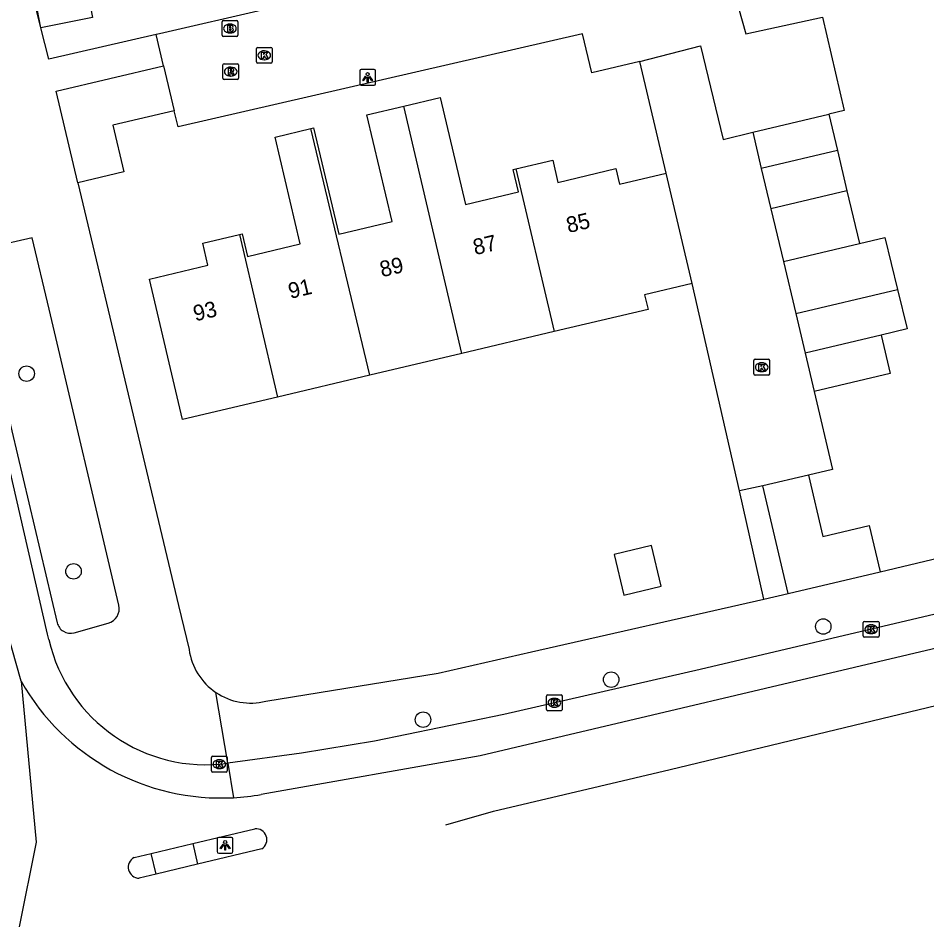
# Model space of a CAD drawing. Extents: x 158474 to 159560, y 388525 to 389605.
# Drawn here: x 159326.8 to 159384.4, y 388620.6 to 388678.2 of the extents above; entities that cross this region are included whole.
import ezdxf

# ---------------------------------------------------------------- set-up
doc = ezdxf.new("R2010")
doc.units = 0
for name, color, linetype in [('IMGEO_Boom', 7, 'Continuous'), ('IMGEO_Brandkraan', 7, 'Continuous'), ('IMGEO_Kolk', 7, 'Continuous'), ('IMGEO_Lichtpunt', 7, 'Continuous'), ('IMGEO_Muur', 7, 'Continuous'), ('IMGEO_Pand', 7, 'Continuous'), ('IMGEO_Pand_nummerreeks', 7, 'Continuous'), ('IMGEO_Rijbaan_lokaal_gesloten', 7, 'Continuous'), ('IMGEO_Rijbaan_lokaal_open', 7, 'Continuous'), ('IMGEO_Rioolput', 7, 'Continuous'), ('IMGEO_Voetpad_open', 7, 'Continuous')]:
    doc.layers.add(name, color=color, linetype=linetype)

msp = doc.modelspace()

# ---------------------------------------------------------------- linework, layer by layer
at = {"layer": 'IMGEO_Boom'}
for centre in [(159327.37, 388655.644), (159330.342, 388643.124), (159377.801, 388639.627), (159364.375, 388636.264), (159352.466, 388633.728)]:
    msp.add_circle(centre, 0.489, dxfattribs=at)
at = {"layer": 'IMGEO_Brandkraan'}
for p, q in [((159339.74, 388677.079), (159339.74, 388677.931)), ((159339.815, 388678.005), (159340.667, 388678.005)), ((159340.741, 388677.931), (159340.741, 388677.079)), ((159340.228, 388677.785), (159340.253, 388677.785)), ((159340.667, 388677.005), (159339.815, 388677.005)), ((159340.251, 388677.225), (159340.226, 388677.225))]:
    msp.add_line(p, q, dxfattribs=at)
for points in [[(159339.74, 388677.079), (159339.74, 388677.931)], [(159339.815, 388678.005), (159340.667, 388678.005)], [(159340.741, 388677.931), (159340.741, 388677.079)], [(159340.088, 388677.705), (159340.088, 388677.305), (159340.301, 388677.305)], [(159340.319, 388677.705), (159340.088, 388677.705)], [(159340.267, 388677.624), (159340.213, 388677.624), (159340.213, 388677.548)], [(159340.213, 388677.548), (159340.266, 388677.548)], [(159340.275, 388677.472), (159340.213, 388677.472), (159340.213, 388677.391)], [(159340.213, 388677.391), (159340.275, 388677.391)], [(159340.667, 388677.005), (159339.815, 388677.005)]]:
    msp.add_lwpolyline(points, dxfattribs=at)
for centre, radius, start, end in [((159339.817, 388677.929), 0.0765, 91.55205, 178.44795), ((159339.817, 388677.929), 0.0765, 91.55205, 178.44795), ((159340.665, 388677.929), 0.0765, 1.55205, 88.44795), ((159340.665, 388677.929), 0.0765, 1.55205, 88.44795), ((159340.268, 388677.586), 0.0379, 267.82845, 90.93552), ((159340.276, 388677.431), 0.0404, 269.87594, 90.50774), ((159340.323, 388677.56), 0.145, 59.4692, 91.53667), ((159340.348, 388677.607), 0.0922, 285.51372, 58.15012), ((159340.353, 388677.415), 0.105, 301.31148, 78.98903), ((159339.817, 388677.081), 0.0765, 181.55205, 268.44795), ((159339.817, 388677.081), 0.0765, 181.55205, 268.44795), ((159340.307, 388677.556), 0.251, 268.66757, 293.53466), ((159340.665, 388677.081), 0.0765, 271.55205, 358.44795), ((159340.665, 388677.081), 0.0765, 271.55205, 358.44795)]:
    msp.add_arc(centre, radius, start, end, dxfattribs=at)
for centre, major_axis, ratio, start_param, end_param in [((159340.227, 388677.505), (-0.387, 0.002), 0.722429, 4.712389, 7.853982), ((159340.252, 388677.505), (-0.39, 0.002), 0.717154, 1.570796, 4.712389)]:
    msp.add_ellipse(centre, major_axis=major_axis, ratio=ratio, start_param=start_param, end_param=end_param, dxfattribs=at)
at = {"layer": 'IMGEO_Kolk'}
for p, q in [((159341.913, 388675.385), (159341.913, 388676.237)), ((159341.988, 388676.311), (159342.84, 388676.311)), ((159342.914, 388676.237), (159342.914, 388675.385)), ((159342.401, 388676.091), (159342.426, 388676.091)), ((159342.84, 388675.311), (159341.988, 388675.311)), ((159342.424, 388675.531), (159342.399, 388675.531)), ((159373.407, 388655.627), (159373.407, 388656.479)), ((159373.482, 388656.553), (159374.334, 388656.553)), ((159373.895, 388656.333), (159373.92, 388656.333)), ((159374.408, 388656.479), (159374.408, 388655.627)), ((159374.334, 388655.553), (159373.482, 388655.553)), ((159373.918, 388655.773), (159373.893, 388655.773)), ((159380.408, 388639.957), (159381.26, 388639.957)), ((159380.333, 388639.031), (159380.333, 388639.883)), ((159380.821, 388639.737), (159380.846, 388639.737)), ((159381.334, 388639.883), (159381.334, 388639.031)), ((159381.26, 388638.957), (159380.408, 388638.957)), ((159380.844, 388639.177), (159380.819, 388639.177)), ((159360.282, 388634.373), (159360.282, 388635.225)), ((159360.357, 388635.299), (159361.209, 388635.299)), ((159360.77, 388635.079), (159360.795, 388635.079)), ((159361.283, 388635.225), (159361.283, 388634.373)), ((159361.209, 388634.299), (159360.357, 388634.299)), ((159360.793, 388634.519), (159360.768, 388634.519)), ((159339.073, 388630.484), (159339.073, 388631.336)), ((159339.148, 388631.41), (159340, 388631.41)), ((159340.074, 388631.336), (159340.074, 388630.484)), ((159339.561, 388631.19), (159339.586, 388631.19)), ((159340, 388630.41), (159339.148, 388630.41)), ((159339.584, 388630.63), (159339.559, 388630.63))]:
    msp.add_line(p, q, dxfattribs=at)
for points in [[(159341.913, 388675.385), (159341.913, 388676.237)], [(159341.988, 388676.311), (159342.84, 388676.311)], [(159342.914, 388676.237), (159342.914, 388675.385)], [(159342.234, 388676.011), (159342.357, 388676.011), (159342.357, 388675.86), (159342.487, 388676.011), (159342.651, 388676.011), (159342.505, 388675.86), (159342.658, 388675.611), (159342.506, 388675.611), (159342.421, 388675.775), (159342.357, 388675.708), (159342.357, 388675.611), (159342.234, 388675.611), (159342.234, 388676.011)], [(159342.84, 388675.311), (159341.988, 388675.311)], [(159373.407, 388655.627), (159373.407, 388656.479)], [(159373.482, 388656.553), (159374.334, 388656.553)], [(159373.728, 388656.253), (159373.851, 388656.253), (159373.851, 388656.102), (159373.981, 388656.253), (159374.145, 388656.253), (159373.999, 388656.102), (159374.152, 388655.853), (159374, 388655.853), (159373.915, 388656.017), (159373.851, 388655.95), (159373.851, 388655.853), (159373.728, 388655.853), (159373.728, 388656.253)], [(159374.408, 388656.479), (159374.408, 388655.627)], [(159374.334, 388655.553), (159373.482, 388655.553)], [(159380.408, 388639.957), (159381.26, 388639.957)], [(159380.333, 388639.031), (159380.333, 388639.883)], [(159380.654, 388639.657), (159380.777, 388639.657), (159380.777, 388639.506), (159380.907, 388639.657), (159381.071, 388639.657), (159380.925, 388639.506), (159381.078, 388639.257), (159380.926, 388639.257), (159380.841, 388639.421), (159380.777, 388639.354), (159380.777, 388639.257), (159380.654, 388639.257), (159380.654, 388639.657)], [(159381.334, 388639.883), (159381.334, 388639.031)], [(159381.26, 388638.957), (159380.408, 388638.957)], [(159360.282, 388634.373), (159360.282, 388635.225)], [(159360.357, 388635.299), (159361.209, 388635.299)], [(159360.603, 388634.999), (159360.726, 388634.999), (159360.726, 388634.848), (159360.856, 388634.999), (159361.02, 388634.999), (159360.874, 388634.848), (159361.027, 388634.599), (159360.875, 388634.599), (159360.79, 388634.763), (159360.726, 388634.696), (159360.726, 388634.599), (159360.603, 388634.599), (159360.603, 388634.999)], [(159361.283, 388635.225), (159361.283, 388634.373)], [(159361.209, 388634.299), (159360.357, 388634.299)], [(159339.073, 388630.484), (159339.073, 388631.336)], [(159339.148, 388631.41), (159340, 388631.41)], [(159340.074, 388631.336), (159340.074, 388630.484)], [(159339.394, 388631.11), (159339.517, 388631.11), (159339.517, 388630.959), (159339.647, 388631.11), (159339.811, 388631.11), (159339.665, 388630.959), (159339.818, 388630.71), (159339.666, 388630.71), (159339.581, 388630.874), (159339.517, 388630.807), (159339.517, 388630.71), (159339.394, 388630.71), (159339.394, 388631.11)], [(159340, 388630.41), (159339.148, 388630.41)]]:
    msp.add_lwpolyline(points, dxfattribs=at)
for centre, start, end in [((159341.99, 388676.235), 91.55205, 178.44795), ((159341.99, 388676.235), 91.55205, 178.44795), ((159342.838, 388676.235), 1.55205, 88.44795), ((159342.838, 388676.235), 1.55205, 88.44795), ((159341.99, 388675.387), 181.55205, 268.44795), ((159341.99, 388675.387), 181.55205, 268.44795), ((159342.838, 388675.387), 271.55205, 358.44795), ((159342.838, 388675.387), 271.55205, 358.44795), ((159373.484, 388656.477), 91.55205, 178.44795), ((159373.484, 388656.477), 91.55205, 178.44795), ((159374.332, 388656.477), 1.55205, 88.44795), ((159374.332, 388656.477), 1.55205, 88.44795), ((159373.484, 388655.629), 181.55205, 268.44795), ((159373.484, 388655.629), 181.55205, 268.44795), ((159374.332, 388655.629), 271.55205, 358.44795), ((159374.332, 388655.629), 271.55205, 358.44795), ((159380.41, 388639.881), 91.55205, 178.44795), ((159380.41, 388639.881), 91.55205, 178.44795), ((159381.258, 388639.881), 1.55205, 88.44795), ((159381.258, 388639.881), 1.55205, 88.44795), ((159380.41, 388639.033), 181.55205, 268.44795), ((159380.41, 388639.033), 181.55205, 268.44795), ((159381.258, 388639.033), 271.55205, 358.44795), ((159381.258, 388639.033), 271.55205, 358.44795), ((159360.359, 388635.223), 91.55205, 178.44795), ((159360.359, 388635.223), 91.55205, 178.44795), ((159361.207, 388635.223), 1.55205, 88.44795), ((159361.207, 388635.223), 1.55205, 88.44795), ((159360.359, 388634.375), 181.55205, 268.44795), ((159360.359, 388634.375), 181.55205, 268.44795), ((159361.207, 388634.375), 271.55205, 358.44795), ((159361.207, 388634.375), 271.55205, 358.44795), ((159339.15, 388631.334), 91.55205, 178.44795), ((159339.15, 388631.334), 91.55205, 178.44795), ((159339.998, 388631.334), 1.55205, 88.44795), ((159339.998, 388631.334), 1.55205, 88.44795), ((159339.15, 388630.486), 181.55205, 268.44795), ((159339.15, 388630.486), 181.55205, 268.44795), ((159339.998, 388630.486), 271.55205, 358.44795), ((159339.998, 388630.486), 271.55205, 358.44795)]:
    msp.add_arc(centre, 0.0765, start, end, dxfattribs=at)
for centre, major_axis, ratio, start_param, end_param in [((159342.4, 388675.811), (-0.387, 0.002), 0.722429, 4.712389, 7.853982), ((159342.425, 388675.811), (-0.39, 0.002), 0.717154, 1.570796, 4.712389), ((159373.894, 388656.053), (-0.387, 0.002), 0.722429, 4.712389, 7.853982), ((159373.919, 388656.053), (-0.39, 0.002), 0.717154, 1.570796, 4.712389), ((159380.82, 388639.457), (-0.387, 0.002), 0.722429, 4.712389, 7.853982), ((159380.845, 388639.457), (-0.39, 0.002), 0.717154, 1.570796, 4.712389), ((159360.769, 388634.799), (-0.387, 0.002), 0.722429, 4.712389, 7.853982), ((159360.794, 388634.799), (-0.39, 0.002), 0.717154, 1.570796, 4.712389), ((159339.56, 388630.91), (-0.387, 0.002), 0.722429, 4.712389, 7.853982), ((159339.585, 388630.91), (-0.39, 0.002), 0.717154, 1.570796, 4.712389)]:
    msp.add_ellipse(centre, major_axis=major_axis, ratio=ratio, start_param=start_param, end_param=end_param, dxfattribs=at)
at = {"layer": 'IMGEO_Lichtpunt'}
for p, q in [((159348.459, 388674.814), (159348.459, 388674.007)), ((159348.459, 388674.814), (159348.459, 388674.007)), ((159349.361, 388674.909), (159348.553, 388674.909)), ((159349.361, 388674.909), (159348.553, 388674.909)), ((159349.455, 388674.007), (159349.455, 388674.814)), ((159349.455, 388674.007), (159349.455, 388674.814)), ((159348.553, 388673.913), (159349.361, 388673.913)), ((159348.553, 388673.913), (159349.361, 388673.913)), ((159339.437, 388626.178), (159339.437, 388625.371)), ((159339.437, 388626.178), (159339.437, 388625.371)), ((159340.339, 388626.273), (159339.531, 388626.273)), ((159340.339, 388626.273), (159339.531, 388626.273)), ((159340.433, 388625.371), (159340.433, 388626.178)), ((159340.433, 388625.371), (159340.433, 388626.178)), ((159339.531, 388625.277), (159340.339, 388625.277)), ((159339.531, 388625.277), (159340.339, 388625.277))]:
    msp.add_line(p, q, dxfattribs=at)
for points in [[(159348.833, 388674.478), (159348.872, 388674.45), (159348.684, 388674.188), (159348.646, 388674.215), (159348.833, 388674.478)], [(159349.045, 388674.45), (159349.083, 388674.477), (159349.27, 388674.215), (159349.231, 388674.187), (159349.045, 388674.45)], [(159348.935, 388674.43), (159348.982, 388674.43), (159348.982, 388674.108), (159348.935, 388674.108), (159348.935, 388674.43)], [(159339.811, 388625.842), (159339.85, 388625.814), (159339.662, 388625.552), (159339.624, 388625.579), (159339.811, 388625.842)], [(159339.913, 388625.794), (159339.96, 388625.794), (159339.96, 388625.472), (159339.913, 388625.472), (159339.913, 388625.794)], [(159340.023, 388625.814), (159340.061, 388625.841), (159340.248, 388625.579), (159340.209, 388625.551), (159340.023, 388625.814)]]:
    msp.add_lwpolyline(points, dxfattribs=at)
for centre in [(159348.958, 388674.612), (159339.936, 388625.976)]:
    msp.add_circle(centre, 0.0994, dxfattribs=at)
for centre, start, end in [((159348.553, 388674.814), 90, 180), ((159348.553, 388674.814), 90, 180), ((159349.361, 388674.814), 0, 90), ((159349.361, 388674.814), 0, 90), ((159348.553, 388674.007), 180, 270), ((159348.553, 388674.007), 180, 270), ((159349.361, 388674.007), 270, 0), ((159349.361, 388674.007), 270, 360), ((159339.531, 388626.178), 90, 180), ((159339.531, 388626.178), 90, 180), ((159340.339, 388626.178), 0, 90), ((159340.339, 388626.178), 0, 90), ((159339.531, 388625.371), 180, 270), ((159339.531, 388625.371), 180, 270), ((159340.339, 388625.371), 270, 0), ((159340.339, 388625.371), 270, 360)]:
    msp.add_arc(centre, 0.0946, start, end, dxfattribs=at)
at = {"layer": 'IMGEO_Muur'}
for points in [[(159342.556, 388678.724), (159335.781, 388677.174)], [(159353.417, 388636.665), (159359.329, 388638.022)]]:
    msp.add_lwpolyline(points, dxfattribs=at)
at = {"layer": 'IMGEO_Pand'}
for points in [[(159328.28, 388677.558), (159327.506, 388681.509), (159330.774, 388682.149), (159331.547, 388678.198), (159328.28, 388677.558)], [(159330.621, 388667.741), (159329.251, 388673.531), (159336.04, 388675.138)], [(159336.04, 388675.138), (159336.713, 388672.294)], [(159351.249, 388672.584), (159353.553, 388673.129), (159355.153, 388666.365), (159358.502, 388667.157), (159358.168, 388668.572), (159358.344, 388668.614)], [(159336.713, 388672.294), (159332.836, 388671.377), (159333.533, 388668.43), (159330.621, 388667.741)], [(159345.36, 388671.167), (159345.533, 388671.208), (159347.125, 388664.482), (159350.512, 388665.283), (159348.915, 388672.031), (159351.249, 388672.584)], [(159354.925, 388656.928), (159351.249, 388672.584)], [(159373.334, 388670.945), (159378.161, 388672.087)], [(159378.161, 388672.087), (159378.703, 388669.781)], [(159340.844, 388664.464), (159341.02, 388664.506), (159341.36, 388663.069), (159344.697, 388663.858), (159343.094, 388670.631), (159345.36, 388671.167)], [(159349.101, 388655.55), (159345.36, 388671.167)], [(159373.334, 388670.945), (159373.878, 388668.649)], [(159378.703, 388669.781), (159373.878, 388668.649)], [(159378.703, 388669.781), (159379.303, 388667.228)], [(159358.344, 388668.614), (159360.673, 388669.165), (159361.006, 388667.761), (159364.667, 388668.628), (159364.898, 388667.65), (159367.851, 388668.349)], [(159358.344, 388668.614), (159360.76, 388658.309)], [(159369.506, 388661.356), (159367.851, 388668.349)], [(159373.878, 388668.649), (159374.485, 388666.088)], [(159379.303, 388667.228), (159374.485, 388666.088)], [(159379.303, 388667.228), (159380.088, 388663.893)], [(159374.485, 388666.088), (159375.276, 388662.75)], [(159343.247, 388654.165), (159337.248, 388652.745), (159335.144, 388661.634), (159338.849, 388662.511), (159338.517, 388663.914), (159340.844, 388664.464)], [(159340.844, 388664.464), (159343.247, 388654.165)], [(159380.088, 388663.893), (159381.698, 388664.275), (159382.497, 388660.984)], [(159375.276, 388662.75), (159380.088, 388663.893)], [(159375.276, 388662.75), (159376.056, 388659.46)], [(159369.506, 388661.356), (159366.493, 388660.642), (159366.712, 388659.718), (159360.76, 388658.309)], [(159376.056, 388659.46), (159382.497, 388660.984)], [(159382.497, 388660.984), (159383.105, 388658.478), (159381.468, 388658.091)], [(159376.056, 388659.46), (159376.651, 388656.95)], [(159360.76, 388658.309), (159354.925, 388656.928)], [(159381.468, 388658.091), (159376.651, 388656.95)], [(159381.468, 388658.091), (159382.043, 388655.662), (159377.226, 388654.522)], [(159354.925, 388656.928), (159349.101, 388655.55)], [(159376.651, 388656.95), (159377.226, 388654.522)], [(159349.101, 388655.55), (159343.247, 388654.165)], [(159376.858, 388649.219), (159373.973, 388648.536)], [(159376.858, 388649.219), (159377.776, 388645.341), (159380.701, 388646.033), (159381.397, 388643.091)], [(159375.587, 388641.716), (159373.973, 388648.536)], [(159364.571, 388644.192), (159365.179, 388641.622), (159367.54, 388642.181), (159366.932, 388644.751), (159364.571, 388644.192)], [(159375.587, 388641.716), (159381.397, 388643.091)]]:
    msp.add_lwpolyline(points, dxfattribs=at)
at = {"layer": 'IMGEO_Rijbaan_lokaal_gesloten'}
for points in [[(159496.788, 388672.144), (159495.316, 388670.716), (159494.552, 388670.059), (159492.981, 388668.776), (159491.379, 388667.654), (159490.507, 388667.179), (159489.59, 388666.774), (159487.693, 388666.044), (159485.564, 388665.33), (159481.506, 388664.154), (159477.803, 388663.227), (159467.627, 388660.363), (159456.265, 388657.411), (159447.415, 388655.291), (159434.697, 388652.271), (159421.474, 388649.177), (159409.531, 388646.279), (159397.43, 388643.303), (159384.878, 388640.405), (159370.003, 388636.915), (159357.589, 388634.063), (159349.4, 388632.369), (159344.766, 388631.599), (159340.107, 388630.966)], [(159488.249, 388663.827), (159476.154, 388660.327), (159451.816, 388654.063), (159418.333, 388646.152), (159385.048, 388638.288), (159356.081, 388631.443), (159342.217, 388628.99)], [(159328.777, 388638.799), (159328.698, 388639.141), (159324.015, 388659.506), (159323.97, 388659.696)], [(159327.019, 388636.174), (159325.59, 388641.166), (159321.53, 388659.075)], [(159353.899, 388627.076), (159356.92, 388627.939), (159368.112, 388630.571), (159387.902, 388635.347), (159398.134, 388637.671), (159398.181, 388637.682)], [(159327.019, 388636.174), (159327.972, 388625.979), (159326.898, 388620.609)], [(159340.107, 388630.966), (159340.463, 388628.788)], [(159337.889, 388625.878), (159341.815, 388626.809)], [(159335.265, 388625.254), (159337.889, 388625.878)], [(159342.256, 388625.551), (159338.182, 388624.573)], [(159334.182, 388624.996), (159335.265, 388625.254)], [(159338.182, 388624.573), (159335.57, 388623.945)], [(159335.57, 388623.945), (159334.498, 388623.688)]]:
    msp.add_lwpolyline(points, dxfattribs=at)
for centre, radius, start, end in [((159338.733, 388641.089), 10.216, 192.95247, 277.73141), ((159339.683, 388643.296), 14.529, 209.35356, 273.07853), ((159339.7, 388643.125), 14.357, 273.04438, 280.09471), ((159341.902, 388626.133), 0.681, 301.28894, 97.34794), ((159334.495, 388624.379), 0.691, 116.9253, 270.2384)]:
    msp.add_arc(centre, radius, start, end, dxfattribs=at)
at = {"layer": 'IMGEO_Rijbaan_lokaal_open'}
for points in [[(159372.207, 388679.668), (159372.903, 388677.16), (159377.75, 388678.214)], [(159342.556, 388678.724), (159335.781, 388677.174), (159335.569, 388677.126)], [(159377.75, 388678.214), (159379.122, 388672.312), (159378.161, 388672.087)], [(159336.04, 388675.138), (159335.569, 388677.126)], [(159366.18, 388675.41), (159363.153, 388674.702), (159362.56, 388677.169), (159336.969, 388671.269), (159336.713, 388672.294)], [(159366.18, 388675.41), (159370.035, 388676.413), (159371.458, 388670.478), (159373.334, 388670.945)], [(159367.851, 388668.349), (159366.18, 388675.41)], [(159372.489, 388648.22), (159369.506, 388661.356)], [(159377.226, 388654.522), (159378.38, 388649.568), (159376.858, 388649.219)], [(159373.973, 388648.536), (159372.489, 388648.22)]]:
    msp.add_lwpolyline(points, dxfattribs=at)
at = {"layer": 'IMGEO_Rioolput'}
for p, q in [((159339.791, 388674.35), (159339.791, 388675.202)), ((159339.866, 388675.276), (159340.718, 388675.276)), ((159340.279, 388675.056), (159340.304, 388675.056)), ((159340.792, 388675.202), (159340.792, 388674.35)), ((159340.302, 388674.496), (159340.277, 388674.496)), ((159340.718, 388674.276), (159339.866, 388674.276))]:
    msp.add_line(p, q, dxfattribs=at)
for points in [[(159339.791, 388674.35), (159339.791, 388675.202)], [(159339.866, 388675.276), (159340.718, 388675.276)], [(159340.792, 388675.202), (159340.792, 388674.35)], [(159340.38, 388674.974), (159340.128, 388674.976), (159340.128, 388674.576)], [(159340.128, 388674.576), (159340.252, 388674.576), (159340.252, 388674.738), (159340.263, 388674.738)], [(159340.306, 388674.895), (159340.252, 388674.895), (159340.252, 388674.814)], [(159340.252, 388674.814), (159340.304, 388674.814)], [(159340.31, 388674.709), (159340.381, 388674.576), (159340.521, 388674.576), (159340.456, 388674.702)], [(159340.718, 388674.276), (159339.866, 388674.276)]]:
    msp.add_lwpolyline(points, dxfattribs=at)
for centre, radius, start, end in [((159339.868, 388675.2), 0.0765, 91.55205, 178.44795), ((159339.868, 388675.2), 0.0765, 91.55205, 178.44795), ((159340.716, 388675.2), 0.0765, 1.55205, 88.44795), ((159340.716, 388675.2), 0.0765, 1.55205, 88.44795), ((159340.262, 388674.685), 0.0533, 26.02933, 88.69889), ((159340.288, 388675.003), 0.19, 274.7715, 282.96867), ((159340.312, 388674.799), 0.0964, 77.00612, 93.18647), ((159340.326, 388674.856), 0.0378, 276.66336, 79.67722), ((159340.379, 388674.864), 0.109, 350.36119, 89.41601), ((159340.377, 388674.864), 0.112, 277.58423, 350.98172), ((159340.361, 388674.649), 0.108, 29.51342, 73.79051), ((159339.868, 388674.352), 0.0765, 181.55205, 268.44795), ((159339.868, 388674.352), 0.0765, 181.55205, 268.44795), ((159340.716, 388674.352), 0.0765, 271.55205, 358.44795), ((159340.716, 388674.352), 0.0765, 271.55205, 358.44795)]:
    msp.add_arc(centre, radius, start, end, dxfattribs=at)
for centre, major_axis, ratio, start_param, end_param in [((159340.278, 388674.776), (-0.387, 0.002), 0.722429, 4.712389, 7.853982), ((159340.303, 388674.776), (-0.39, 0.002), 0.717154, 1.570796, 4.712389)]:
    msp.add_ellipse(centre, major_axis=major_axis, ratio=ratio, start_param=start_param, end_param=end_param, dxfattribs=at)
at = {"layer": 'IMGEO_Voetpad_open'}
for points in [[(159328.28, 388677.558), (159327.342, 388681.353), (159323.459, 388680.376), (159322.492, 388684.263)], [(159335.569, 388677.126), (159328.771, 388675.571), (159328.28, 388677.558)], [(159330.621, 388667.741), (159336.989, 388640.97), (159337.656, 388638.166)], [(159328.804, 388659.721), (159327.725, 388664.239), (159323.74, 388663.336), (159324.62, 388659.621), (159329.302, 388639.869)], [(159333.206, 388640.974), (159328.804, 388659.721)], [(159381.397, 388643.091), (159410.572, 388650.052)], [(159374.046, 388641.366), (159372.489, 388648.22)], [(159374.046, 388641.366), (159375.587, 388641.716)], [(159342.51, 388634.898), (159353.417, 388636.665), (159359.329, 388638.022), (159374.046, 388641.366)], [(159330.375, 388639.239), (159332.537, 388639.841)], [(159340.107, 388630.966), (159339.355, 388635.451)], [(159337.889, 388625.878), (159338.182, 388624.573)], [(159335.57, 388623.945), (159335.265, 388625.254)]]:
    msp.add_lwpolyline(points, dxfattribs=at)
for centre, radius, start, end in [((159332.28, 388640.757), 0.951, 285.66699, 13.21205), ((159330.142, 388640.072), 0.865, 193.56146, 285.60084), ((159341.555, 388638.717), 3.938, 188.04269, 236.03255), ((159341.553, 388638.716), 3.936, 236.0486, 284.06807)]:
    msp.add_arc(centre, radius, start, end, dxfattribs=at)

# ---------------------------------------------------------------- texts
at = {"layer": 'IMGEO_Pand_nummerreeks'}
for s, p in [('85', (159361.667, 388664.547)), ('87', (159355.763, 388663.148)), ('89', (159349.858, 388661.749)), ('91', (159344.063, 388660.376)), ('93', (159338.049, 388658.952))]:
    msp.add_text(s, height=1, rotation=13.32768, dxfattribs=at).set_placement(p)

doc.saveas('drawing.dxf')
